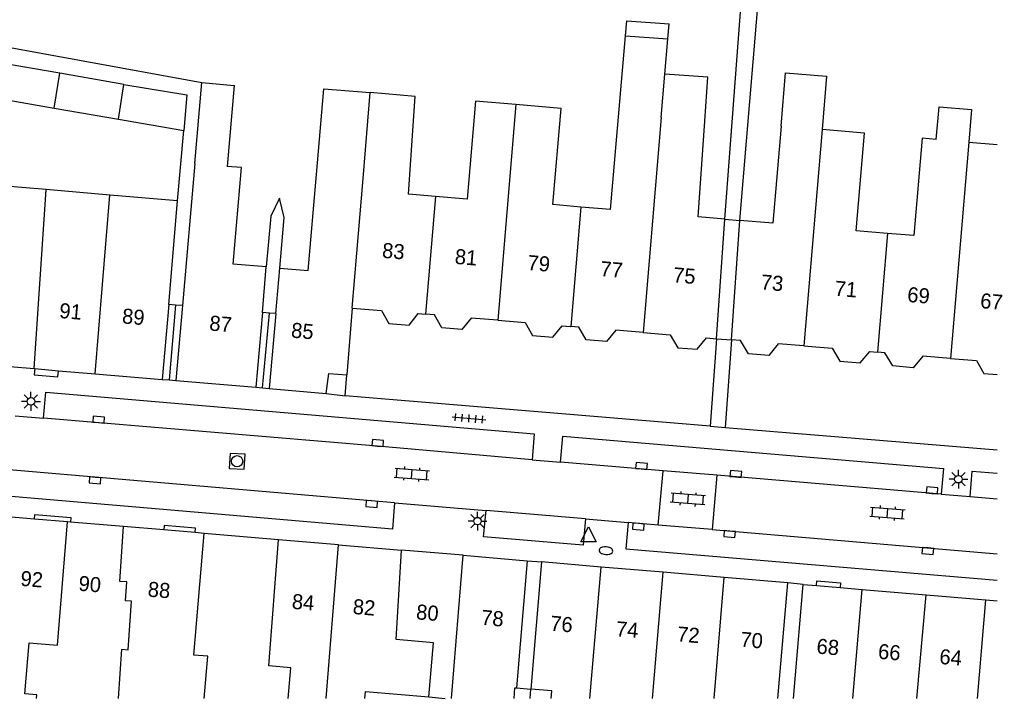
# Model space of a CAD drawing. Extents: x 131000 to 133014, y 396499 to 399001.
# Drawn here: x 132935 to 133000.3, y 396500 to 396545.1 of the extents above; entities that cross this region are included whole.
import ezdxf

# ---------------------------------------------------------------- set-up
doc = ezdxf.new("R2010")
doc.units = 0
for name, color, linetype in [('gg-afsc-erfafscheiding', 7, 'Continuous'), ('gg-anno-huisnummerreeks BGT', 7, 'Continuous'), ('gg-bbg-gedigitaliseerde bebouwing', 7, 'Continuous'), ('gg-bbg-gedigitaliseerde bebouwing onder overbouw', 7, 'Continuous'), ('gg-bbg-gedigitaliseerde bijgebouw', 7, 'Continuous'), ('gg-bbg-gedigitaliseerde overbouw', 7, 'Continuous'), ('gg-bbg-hoofdgebouw', 7, 'Continuous'), ('gg-bbg-luifel en loopbrug', 7, 'Continuous'), ('gg-bbg-onder overbouw', 7, 'Continuous'), ('gg-bbg-pand overbouw', 7, 'Continuous'), ('gg-bbg-tussenscheiding', 7, 'Continuous'), ('gg-bbg-tussenscheiding niveau 01', 7, 'Continuous'), ('gg-knt-verharding', 7, 'Continuous'), ('gg-knt-verharding nz', 7, 'Continuous'), ('gt-grn-weggrens', 7, 'Continuous'), ('gt-symb-brandkraan', 7, 'Continuous'), ('gt-symb-klinker verharding', 7, 'Continuous'), ('gt-symb-kolk', 7, 'Continuous'), ('gt-symb-lichtmast', 7, 'Continuous'), ('gt-symb-rioolschacht', 7, 'Continuous'), ('gt-symb-tegel verharding', 7, 'Continuous'), ('gt-symb-waterafsluiter', 7, 'Continuous')]:
    doc.layers.add(name, color=color, linetype=linetype)

# ---------------------------------------------------------------- blocks, each defined once
blk = doc.blocks.new('gt0-KL1')
at = {"layer": 'gt-symb-klinker verharding'}
for p, q in [((-1.15, 0.3), (1.15, 0.3)), ((-1, -0.3), (-1, 0.3)), ((-0.5, 0.3), (-0.5, 0.45)), ((0, -0.3), (0, 0.3)), ((0.5, 0.3), (0.5, 0.45)), ((1, -0.3), (1, 0.3)), ((-1.15, -0.3), (1.15, -0.3)), ((-0.5, -0.45), (-0.5, -0.3)), ((0.5, -0.45), (0.5, -0.3))]:
    blk.add_line(p, q, dxfattribs=at)
blk = doc.blocks.new('gt0-KOLK')
at = {"layer": 'gt-symb-kolk'}
blk.add_lwpolyline([(0, 0), (0.375, 0), (0.375, 0.4), (-0.375, 0.4), (-0.375, 0), (0, 0)], dxfattribs=at)
blk = doc.blocks.new('gt0-LMAST')
at = {"layer": 'gt-symb-lichtmast'}
for p, q in [((-0.182, 0.173), (-0.447, 0.438)), ((-0.005, 0.246), (-0.005, 0.621)), ((0.172, 0.173), (0.437, 0.438)), ((-0.255, -0.004), (-0.63, -0.004)), ((-0.182, -0.181), (-0.447, -0.446)), ((-0.005, -0.254), (-0.005, -0.629)), ((0.437, -0.446), (0.172, -0.181)), ((0.245, -0.004), (0.62, -0.004))]:
    blk.add_line(p, q, dxfattribs=at)
blk.add_circle((-0.005, -0.004), 0.25, dxfattribs=at)
blk = doc.blocks.new('gt0-BR')
at = {"layer": 'gt-symb-brandkraan'}
for centre, radius, start, end in [((-0.244, 0), 0.206, 107.56694, 252.43307), ((0.599, -2.664), 3, 106.89205, 107.56694), ((0, -0.691), 0.938, 73.10799, 106.89205), ((-0.599, -2.664), 3, 72.43309, 73.10799), ((0.244, 0), 0.206, 287.56695, 72.43309), ((0.599, 2.664), 3, 252.43307, 253.10797), ((0, 0.691), 0.938, 253.10797, 286.89206), ((-0.599, 2.664), 3, 286.89206, 287.56695)]:
    blk.add_arc(centre, radius, start, end, dxfattribs=at)
blk = doc.blocks.new('gt0-WAFSL')
at = {"layer": 'gt-symb-waterafsluiter'}
for p, q in [((-0.5, -0.333), (0, 0.667)), ((0, 0.667), (0.5, -0.333)), ((0.5, -0.333), (-0.5, -0.333))]:
    blk.add_line(p, q, dxfattribs=at)
blk = doc.blocks.new('gt0-TEG1')
at = {"layer": 'gt-symb-tegel verharding'}
for p, q in [((-1.125, 0), (1.125, 0)), ((-0.9, -0.25), (-0.9, 0.25)), ((-0.45, -0.25), (-0.45, 0.25)), ((0, -0.25), (0, 0.25)), ((0.45, -0.25), (0.45, 0.25)), ((0.9, -0.25), (0.9, 0.25))]:
    blk.add_line(p, q, dxfattribs=at)
blk = doc.blocks.new('gt0-RS')
at = {"layer": 'gt-symb-rioolschacht'}
blk.add_lwpolyline([(-0.5, -0.5), (0.5, -0.5), (0.5, 0.5), (-0.5, 0.5)], close=True, dxfattribs=at)
blk.add_circle((0, 0), 0.375, dxfattribs=at)

msp = doc.modelspace()

# ---------------------------------------------------------------- linework, layer by layer
at = {"layer": 'gg-afsc-erfafscheiding'}
for p, q in [((132933.604, 396543.406), (132947.102, 396540.941)), ((132945.504, 396533.074), (132945.907, 396537.748)), ((132981.34, 396523.91), (132980.91, 396518.096)), ((132982.33, 396523.84), (132981.922, 396518.012)), ((132968.949, 396500), (132969.001, 396500.614))]:
    msp.add_line(p, q, dxfattribs=at)
for points in [[(132981.897, 396531.862), (132983.294, 396550.347), (132973.877, 396551.14)], [(132982.886, 396531.778), (132984.453, 396550.25), (132989.385, 396549.834)], [(132952.297, 396528.602), (132952.595, 396531.974), (132952.281, 396533.251), (132951.698, 396532.054), (132951.4, 396528.68)]]:
    msp.add_lwpolyline(points, dxfattribs=at)
at = {"layer": 'gg-bbg-gedigitaliseerde bebouwing'}
for p, q in [((132974.301, 396532.496), (132975.282, 396544.04)), ((132975.282, 396544.04), (132978.11, 396543.848)), ((132977.911, 396541.495), (132978.11, 396543.848)), ((132980.757, 396541.301), (132977.911, 396541.495)), ((132980.557, 396538.365), (132980.757, 396541.301)), ((132946.636, 396535.554), (132947.102, 396540.941)), ((132998.125, 396536.982), (133000, 396536.823)), ((132946.636, 396535.554), (132945.82, 396526.12)), ((132936.757, 396533.825), (132932.63, 396534.18)), ((132940.994, 396533.461), (132936.757, 396533.825)), ((132945.504, 396533.074), (132940.994, 396533.461)), ((132944.91, 396526.18), (132945.504, 396533.074)), ((132972.321, 396532.664), (132970.464, 396532.822)), ((132974.301, 396532.496), (132972.321, 396532.664)), ((132951.14, 396525.66), (132951.4, 396528.68)), ((132952.03, 396525.58), (132952.297, 396528.602)), ((132985.412, 396500), (132986.09, 396507.68)), ((132986.463, 396500), (132987.1, 396507.57)), ((132962.211, 396500.092), (132963.295, 396500))]:
    msp.add_line(p, q, dxfattribs=at)
for points in [[(132985.631, 396538.041), (132985.933, 396541.596), (132988.665, 396541.365), (132988.363, 396537.809)], [(132947.102, 396540.941), (132949.262, 396540.755), (132948.797, 396535.368)], [(132954.74, 396534.831), (132955.232, 396540.533), (132958.311, 396540.272)], [(132962.642, 396533.36), (132960.852, 396533.512), (132961.307, 396540.018), (132958.311, 396540.272)], [(132968, 396539.472), (132965.313, 396539.7), (132964.76, 396533.181), (132962.642, 396533.36)], [(132970.464, 396532.822), (132971.008, 396539.217), (132968, 396539.472)], [(132995.954, 396537.165), (132996.137, 396539.336), (132998.308, 396539.153), (132998.125, 396536.982)], [(132981.897, 396531.862), (132980.125, 396532.013), (132980.557, 396538.365)], [(132985.631, 396538.041), (132985.084, 396531.592), (132982.886, 396531.778)], [(132992.715, 396530.915), (132990.638, 396531.091), (132991.187, 396537.57), (132988.363, 396537.809)], [(132995.954, 396537.165), (132995.01, 396537.245), (132994.462, 396530.767), (132992.715, 396530.915)], [(132951.4, 396528.68), (132949.199, 396528.871), (132949.753, 396535.285), (132948.797, 396535.368)], [(132952.297, 396528.602), (132954.188, 396528.44), (132954.74, 396534.831)], [(132952.848, 396500), (132953.021, 396502.039), (132951.562, 396502.162), (132952.218, 396510.547)], [(132936.121, 396500), (132936.14, 396500.229), (132935.341, 396500.296), (132935.626, 396503.69), (132937.505, 396503.532)], [(132967.873, 396500), (132967.92, 396500.703), (132968.045, 396500.695)], [(132970.348, 396500), (132970.39, 396500.496), (132969.001, 396500.614)], [(132957.953, 396500), (132957.991, 396500.45), (132962.211, 396500.092)]]:
    msp.add_lwpolyline(points, dxfattribs=at)
at = {"layer": 'gg-bbg-gedigitaliseerde bebouwing onder overbouw'}
for p, q in [((132981.34, 396523.91), (132981.897, 396531.862)), ((132982.33, 396523.84), (132982.886, 396531.778)), ((132944.91, 396526.18), (132944.48, 396521.19)), ((132945.82, 396526.12), (132945.39, 396521.14)), ((132951.14, 396525.66), (132950.71, 396520.68)), ((132952.03, 396525.58), (132951.59, 396520.6)), ((132968.752, 396509.147), (132968.045, 396500.695)), ((132969.708, 396509.067), (132969.001, 396500.614))]:
    msp.add_line(p, q, dxfattribs=at)
at = {"layer": 'gg-bbg-gedigitaliseerde bijgebouw'}
for p, q in [((132937.675, 396541.556), (132933.412, 396542.296)), ((132941.921, 396540.82), (132937.675, 396541.556)), ((132932.876, 396540.008), (132937.297, 396539.241)), ((132937.297, 396539.241), (132941.56, 396538.502)), ((132941.56, 396538.502), (132945.907, 396537.748))]:
    msp.add_line(p, q, dxfattribs=at)
msp.add_lwpolyline([(132941.921, 396540.82), (132946.111, 396540.116), (132945.907, 396537.748)], dxfattribs=at)
at = {"layer": 'gg-bbg-gedigitaliseerde overbouw'}
for p, q in [((132981.897, 396531.862), (132982.886, 396531.778)), ((132945.365, 396526.15), (132944.91, 396526.18)), ((132945.82, 396526.12), (132945.365, 396526.15)), ((132951.602, 396525.618), (132951.14, 396525.66)), ((132952.03, 396525.58), (132951.602, 396525.618))]:
    msp.add_line(p, q, dxfattribs=at)
at = {"layer": 'gg-bbg-hoofdgebouw'}
for p, q in [((132957.12, 396525.95), (132956.75, 396521.5)), ((132931.823, 396522.278), (132935.967, 396521.922)), ((132935.967, 396521.922), (132936.003, 396521.919)), ((132936.003, 396521.919), (132937.577, 396521.783)), ((132937.577, 396521.783), (132940.01, 396521.574)), ((132940.01, 396521.574), (132944.48, 396521.19)), ((132945.39, 396521.14), (132950.71, 396520.68)), ((132951.59, 396520.6), (132955.38, 396520.27)), ((132935.986, 396511.921), (132934.194, 396512.073)), ((132938.168, 396511.736), (132935.986, 396511.921)), ((132938.377, 396511.718), (132938.168, 396511.736)), ((132941.913, 396511.419), (132938.377, 396511.718)), ((132944.575, 396511.194), (132941.913, 396511.419)), ((132946.667, 396511.017), (132944.575, 396511.194)), ((132947.265, 396510.966), (132946.667, 396511.017)), ((132956.192, 396510.211), (132952.218, 396510.547)), ((132956.192, 396510.211), (132960.385, 396509.856)), ((132964.483, 396509.509), (132960.385, 396509.856)), ((132964.483, 396509.509), (132968.752, 396509.147)), ((132973.662, 396508.732), (132969.708, 396509.067)), ((132977.785, 396508.383), (132973.662, 396508.732)), ((132981.857, 396508.038), (132977.785, 396508.383)), ((132986.09, 396507.68), (132981.857, 396508.038)), ((132987.1, 396507.57), (132987.997, 396507.494)), ((132987.997, 396507.494), (132989.571, 396507.361)), ((132989.571, 396507.361), (132991.027, 396507.238)), ((132991.027, 396507.238), (132995.28, 396506.879)), ((132995.28, 396506.879), (132999.257, 396506.543)), ((132999.257, 396506.543), (133000, 396506.48))]:
    msp.add_line(p, q, dxfattribs=at)
for points in [[(132957.12, 396525.95), (132959.059, 396525.787), (132959.546, 396524.929), (132960.89, 396524.821), (132961.498, 396525.581), (132961.983, 396525.54)], [(132966.792, 396525.135), (132965.035, 396525.283), (132964.407, 396524.524), (132963.083, 396524.637), (132962.582, 396525.49), (132961.983, 396525.54)], [(132966.792, 396525.135), (132968.625, 396524.981), (132969.113, 396524.125), (132970.457, 396524.01), (132971.076, 396524.774), (132971.652, 396524.726)], [(132976.465, 396524.321), (132974.648, 396524.474), (132974.018, 396523.718), (132972.67, 396523.838), (132972.185, 396524.681), (132971.652, 396524.726)], [(132976.465, 396524.321), (132978.259, 396524.17), (132978.766, 396523.311), (132980.051, 396523.205), (132980.673, 396523.966), (132981.34, 396523.91)], [(132987.141, 396523.431), (132985.443, 396523.575), (132984.819, 396522.792), (132983.471, 396522.908), (132982.944, 396523.788), (132982.33, 396523.84)], [(132987.141, 396523.431), (132989.031, 396523.271), (132989.544, 396522.411), (132990.903, 396522.298), (132991.537, 396523.058), (132992.044, 396523.015)], [(132996.903, 396522.602), (132995.066, 396522.758), (132994.417, 396521.97), (132993.057, 396522.1), (132992.545, 396522.972), (132992.044, 396523.015)], [(132996.903, 396522.602), (132998.628, 396522.455), (132999.128, 396521.596), (133000, 396521.52)], [(132947.273, 396500), (132947.505, 396502.794), (132946.585, 396502.879), (132947.265, 396510.966)]]:
    msp.add_lwpolyline(points, dxfattribs=at)
at = {"layer": 'gg-bbg-luifel en loopbrug'}
msp.add_line((132978.11, 396543.848), (132978.194, 396544.845), dxfattribs=at)
msp.add_lwpolyline([(132975.282, 396544.04), (132975.367, 396545.037), (132978.194, 396544.845)], dxfattribs=at)
at = {"layer": 'gg-bbg-onder overbouw'}
msp.add_lwpolyline([(132955.38, 396520.27), (132955.55, 396521.6), (132956.75, 396521.5)], dxfattribs=at)
at = {"layer": 'gg-bbg-pand overbouw'}
for p, q in [((132981.34, 396523.91), (132982.33, 396523.84)), ((132956.64, 396520.11), (132956.75, 396521.5)), ((132944.48, 396521.19), (132944.935, 396521.165)), ((132944.935, 396521.165), (132945.39, 396521.14)), ((132950.71, 396520.68), (132951.15, 396520.64)), ((132951.15, 396520.64), (132951.59, 396520.6)), ((132955.38, 396520.27), (132956.64, 396520.11)), ((132968.752, 396509.147), (132969.708, 396509.067))]:
    msp.add_line(p, q, dxfattribs=at)
at = {"layer": 'gg-bbg-tussenscheiding'}
for p, q in [((132937.297, 396539.241), (132937.675, 396541.556)), ((132977.668, 396538.61), (132977.911, 396541.495)), ((132941.56, 396538.502), (132941.921, 396540.82)), ((132957.836, 396534.565), (132958.311, 396540.272)), ((132968, 396539.472), (132966.792, 396525.135)), ((132977.668, 396538.61), (132976.465, 396524.321)), ((132988.363, 396537.809), (132987.141, 396523.431)), ((132998.125, 396536.982), (132996.903, 396522.602)), ((132957.12, 396525.95), (132957.836, 396534.565)), ((132935.967, 396521.922), (132936.757, 396533.825)), ((132940.01, 396521.574), (132940.994, 396533.461)), ((132962.642, 396533.36), (132961.983, 396525.54)), ((132972.321, 396532.664), (132971.652, 396524.726)), ((132992.715, 396530.915), (132992.044, 396523.015)), ((132937.505, 396503.532), (132938.168, 396511.736)), ((132955.384, 396500), (132956.192, 396510.211)), ((132963.71, 396500), (132964.483, 396509.509)), ((132972.923, 396500), (132973.662, 396508.732)), ((132977.075, 396500), (132977.785, 396508.383)), ((132981.177, 396500), (132981.857, 396508.038)), ((132990.401, 396500), (132991.027, 396507.238)), ((132994.652, 396500), (132995.28, 396506.879)), ((132998.705, 396500), (132999.257, 396506.543))]:
    msp.add_line(p, q, dxfattribs=at)
for points in [[(132941.567, 396500), (132941.8, 396503.265), (132942.209, 396503.236), (132942.437, 396506.454), (132942.028, 396506.483), (132942.117, 396507.743), (132941.658, 396507.775), (132941.913, 396511.419)], [(132962.211, 396500.092), (132962.517, 396503.694), (132960.032, 396503.905), (132960.385, 396509.856)]]:
    msp.add_lwpolyline(points, dxfattribs=at)
at = {"layer": 'gg-bbg-tussenscheiding niveau 01'}
for p, q in [((132945.365, 396526.15), (132944.935, 396521.165)), ((132951.15, 396520.64), (132951.602, 396525.618)), ((132968.045, 396500.695), (132969.001, 396500.614))]:
    msp.add_line(p, q, dxfattribs=at)
at = {"layer": 'gg-knt-verharding'}
for p, q in [((132980.91, 396518.096), (132956.64, 396520.11)), ((132934.703, 396518.782), (132936.584, 396518.631)), ((132981.922, 396518.012), (133000, 396516.511)), ((132969.079, 396515.865), (132970.97, 396515.708)), ((132977.464, 396511.512), (132977.787, 396515.132)), ((132981.351, 396514.829), (132981.059, 396511.216)), ((132959.936, 396513.001), (132966.016, 396512.494)), ((132996.285, 396513.577), (132998.212, 396513.414)), ((132972.625, 396511.93), (132975.462, 396511.698)), ((132952.218, 396510.547), (132947.265, 396510.966))]:
    msp.add_line(p, q, dxfattribs=at)
for points in [[(132936.003, 396521.919), (132935.967, 396521.505), (132937.542, 396521.37), (132937.577, 396521.783)], [(132936.584, 396518.631), (132936.732, 396520.359), (132969.211, 396517.596), (132969.079, 396515.865)], [(132970.97, 396515.708), (132971.128, 396517.439), (132996.428, 396515.271), (132996.285, 396513.577)], [(132959.936, 396513.001), (132959.782, 396511.255), (132922.255, 396514.457), (132922.447, 396516.198)], [(132998.212, 396513.414), (132998.332, 396515.105), (133000, 396514.965)], [(132972.625, 396511.93), (132972.472, 396510.183), (132965.85, 396510.743), (132966.016, 396512.494)], [(132935.986, 396511.921), (132936.012, 396512.23), (132938.403, 396512.027), (132938.377, 396511.718)], [(132975.462, 396511.698), (132975.313, 396509.942), (133000, 396507.859)], [(132946.667, 396511.017), (132946.692, 396511.316), (132944.6, 396511.493), (132944.575, 396511.194)], [(132987.997, 396507.494), (132988.023, 396507.803), (132989.597, 396507.67), (132989.571, 396507.361)]]:
    msp.add_lwpolyline(points, dxfattribs=at)
at = {"layer": 'gg-knt-verharding nz'}
for p, q in [((132959.936, 396513.001), (132922.447, 396516.198)), ((132977.787, 396515.132), (132970.97, 396515.708)), ((132981.351, 396514.829), (132977.787, 396515.132)), ((132996.285, 396513.577), (132981.351, 396514.829)), ((132998.212, 396513.414), (133000, 396513.263)), ((132972.625, 396511.93), (132966.016, 396512.494)), ((132977.464, 396511.512), (132975.462, 396511.698)), ((132981.059, 396511.216), (132977.464, 396511.512)), ((132981.059, 396511.216), (133000, 396509.597))]:
    msp.add_line(p, q, dxfattribs=at)
msp.add_lwpolyline([(132969.079, 396515.865), (132958.791, 396516.767), (132936.584, 396518.631)], dxfattribs=at)
at = {"layer": 'gt-grn-weggrens'}
for p, q in [((132980.91, 396518.096), (132981.922, 396518.012)), ((132987.1, 396507.57), (132986.09, 396507.68))]:
    msp.add_line(p, q, dxfattribs=at)

# ---------------------------------------------------------------- block references
at = {"layer": 'gt-symb-brandkraan', "rotation": 176.50230473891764}
msp.add_blockref('gt0-BR', (132973.989, 396509.817), dxfattribs=at)
at = {"layer": 'gt-symb-klinker verharding'}
for p, rotation in [((132961.082, 396514.916), -4.87788086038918), ((132979.44, 396513.254), 175.29819168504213), ((132992.709, 396512.322), -4.87788086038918)]:
    msp.add_blockref('gt0-KL1', p, dxfattribs=dict(at, rotation=rotation))
at = {"layer": 'gt-symb-kolk'}
for p, rotation in [((132940.233, 396518.329), -4.820766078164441), ((132958.791, 396516.767), -4.992081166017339), ((132976.336, 396515.255), -4.8778808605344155), ((132982.61, 396514.722), -4.820766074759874), ((132940.026, 396514.689), 175.12211913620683), ((132995.663, 396513.628), -4.701808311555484), ((132958.425, 396513.125), 175.29819168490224), ((132976.159, 396511.619), 175.29819168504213), ((132982.227, 396511.12), 175.12211913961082), ((132995.411, 396510), 175.06501407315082)]:
    msp.add_blockref('gt0-KOLK', p, dxfattribs=dict(at, rotation=rotation))
at = {"layer": 'gt-symb-lichtmast'}
for p in [(132935.753, 396519.749), (132997.432, 396514.573), (132965.449, 396511.786)]:
    msp.add_blockref('gt0-LMAST', p, dxfattribs=at)
at = {"layer": 'gt-symb-rioolschacht', "rotation": 176.67392639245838}
msp.add_blockref('gt0-RS', (132949.459, 396515.76), dxfattribs=at)
at = {"layer": 'gt-symb-tegel verharding', "rotation": -4.8159535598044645}
msp.add_blockref('gt0-TEG1', (132964.88, 396518.614), dxfattribs=at)
at = {"layer": 'gt-symb-waterafsluiter'}
msp.add_blockref('gt0-WAFSL', (132972.828, 396510.74), dxfattribs=at)

# ---------------------------------------------------------------- texts
at = {"layer": 'gg-anno-huisnummerreeks BGT'}
for s, rotation, p in [('83', 355.2, (132959.072, 396529.298)), ('81', 355.2, (132963.907, 396528.89)), ('79', 355.2, (132968.741, 396528.483)), ('77', 355.2, (132973.578, 396528.076)), ('75', 355.2, (132978.423, 396527.668)), ('73', 355.1, (132984.258, 396527.189)), ('71', 355.1, (132989.166, 396526.772)), ('69', 355.1, (132993.996, 396526.362)), ('67', 355.1, (132998.849, 396525.95)), ('91', 355.1, (132937.603, 396525.294)), ('89', 355.1, (132941.778, 396524.935)), ('87', 355.1, (132947.584, 396524.463)), ('85', 355, (132953.019, 396523.99)), ('92', 355.2, (132935.022, 396507.486)), ('90', 355.2, (132938.882, 396507.159)), ('88', 355.2, (132943.489, 396506.769)), ('84', 355.2, (132953.07, 396505.959)), ('82', 355.2, (132957.121, 396505.616)), ('80', 355.2, (132961.334, 396505.259)), ('78', 355.2, (132965.662, 396504.893)), ('76', 355.2, (132970.253, 396504.504)), ('74', 355.2, (132974.624, 396504.134)), ('72', 355.2, (132978.689, 396503.79)), ('70', 355.2, (132982.897, 396503.434)), ('68', 355.2, (132987.965, 396502.981)), ('66', 355.2, (132992.055, 396502.635)), ('64', 355.2, (132996.134, 396502.291))]:
    msp.add_text(s, height=1, rotation=rotation, dxfattribs=at).set_placement(p)

doc.saveas('drawing.dxf')
